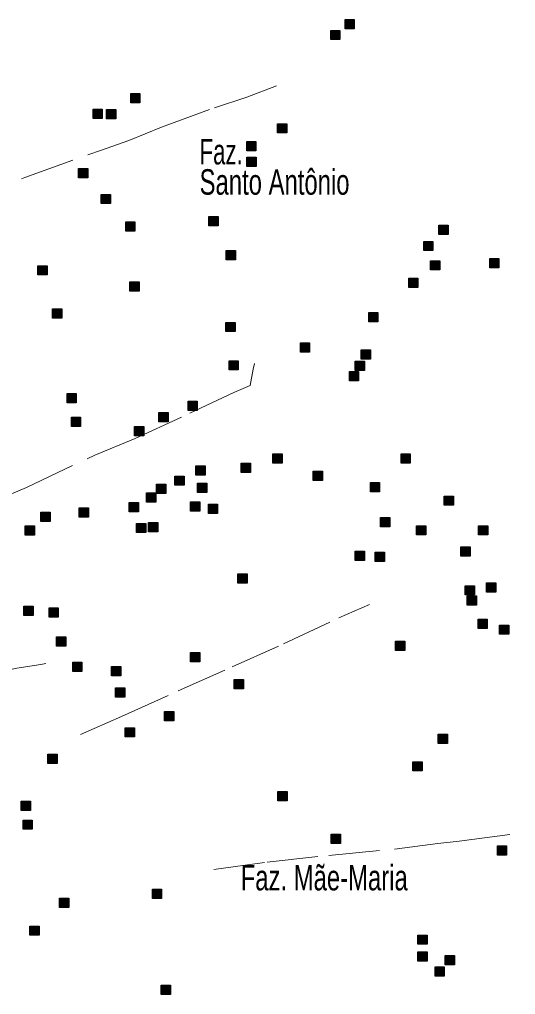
# Model space of a CAD drawing. Extents: x 445.6 to 500, y 8618.1 to 8673.4.
# Drawn here: x 496.89 to 500, y 8638.12 to 8644.24 of the extents above; entities that cross this region are included whole.
import ezdxf

# ---------------------------------------------------------------- set-up
doc = ezdxf.new("R2010")
doc.units = 0
doc.header["$LTSCALE"] = 0.064
doc.linetypes.add('DOT_DASHED', pattern=[7.7, 5, -1.2, 0.3, -1.2])
doc.layers.add('2', color=7, linetype='Continuous', lineweight=25)
doc.layers.add('22', color=7, linetype='DOT_DASHED', lineweight=13)
doc.layers.add('61', color=7, linetype='Continuous')

msp = doc.modelspace()

# ---------------------------------------------------------------- hatches: boundary and pattern name
at = {"layer": '2'}
for points in [[(498.9302, 8644.2404), (498.9882, 8644.2404), (498.9882, 8644.1824), (498.9302, 8644.1824)], [(498.8407, 8644.172), (498.8987, 8644.172), (498.8987, 8644.114), (498.8407, 8644.114)], [(497.5854, 8643.7762), (497.6434, 8643.7762), (497.6434, 8643.7182), (497.5854, 8643.7182)], [(497.3489, 8643.678), (497.4069, 8643.678), (497.4069, 8643.62), (497.3489, 8643.62)], [(497.4334, 8643.6746), (497.4914, 8643.6746), (497.4914, 8643.6166), (497.4334, 8643.6166)], [(498.5064, 8643.5865), (498.5644, 8643.5865), (498.5644, 8643.5285), (498.5064, 8643.5285)], [(498.3131, 8643.4747), (498.3711, 8643.4747), (498.3711, 8643.4167), (498.3131, 8643.4167)], [(498.3138, 8643.3765), (498.3718, 8643.3765), (498.3718, 8643.3185), (498.3138, 8643.3185)], [(497.2577, 8643.3053), (497.3157, 8643.3053), (497.3157, 8643.2473), (497.2577, 8643.2473)], [(497.3996, 8643.1427), (497.4576, 8643.1427), (497.4576, 8643.0847), (497.3996, 8643.0847)], [(497.5538, 8642.9699), (497.6118, 8642.9699), (497.6118, 8642.9119), (497.5538, 8642.9119)], [(498.0767, 8643.0036), (498.1347, 8643.0036), (498.1347, 8642.9456), (498.0767, 8642.9456)], [(499.5189, 8642.9496), (499.5769, 8642.9496), (499.5769, 8642.8916), (499.5189, 8642.8916)], [(499.4243, 8642.8479), (499.4823, 8642.8479), (499.4823, 8642.7899), (499.4243, 8642.7899)], [(498.1848, 8642.7901), (498.2428, 8642.7901), (498.2428, 8642.7321), (498.1848, 8642.7321)], [(499.4663, 8642.7269), (499.5243, 8642.7269), (499.5243, 8642.6689), (499.4663, 8642.6689)], [(499.8383, 8642.7404), (499.8963, 8642.7404), (499.8963, 8642.6824), (499.8383, 8642.6824)], [(497.0033, 8642.6955), (497.0613, 8642.6955), (497.0613, 8642.6375), (497.0033, 8642.6375)], [(497.5809, 8642.5939), (497.6389, 8642.5939), (497.6389, 8642.5359), (497.5809, 8642.5359)], [(499.3298, 8642.6176), (499.3878, 8642.6176), (499.3878, 8642.5596), (499.3298, 8642.5596)], [(497.0956, 8642.4245), (497.1536, 8642.4245), (497.1536, 8642.3665), (497.0956, 8642.3665)], [(499.0787, 8642.4007), (499.1367, 8642.4007), (499.1367, 8642.3427), (499.0787, 8642.3427)], [(498.1821, 8642.3398), (498.2401, 8642.3398), (498.2401, 8642.2818), (498.1821, 8642.2818)], [(498.6502, 8642.2113), (498.7082, 8642.2113), (498.7082, 8642.1533), (498.6502, 8642.1533)], [(499.0319, 8642.1673), (499.0899, 8642.1673), (499.0899, 8642.1093), (499.0319, 8642.1093)], [(498.2024, 8642.0993), (498.2604, 8642.0993), (498.2604, 8642.0413), (498.2024, 8642.0413)], [(498.9947, 8642.0961), (499.0527, 8642.0961), (499.0527, 8642.0381), (498.9947, 8642.0381)], [(498.9576, 8642.0318), (499.0156, 8642.0318), (499.0156, 8641.9738), (498.9576, 8641.9738)], [(497.1859, 8641.893), (497.2439, 8641.893), (497.2439, 8641.835), (497.1859, 8641.835)], [(497.9451, 8641.8447), (498.0031, 8641.8447), (498.0031, 8641.7867), (497.9451, 8641.7867)], [(497.2129, 8641.7439), (497.2709, 8641.7439), (497.2709, 8641.6859), (497.2129, 8641.6859)], [(497.7618, 8641.7743), (497.8198, 8641.7743), (497.8198, 8641.7163), (497.7618, 8641.7163)], [(497.6098, 8641.6862), (497.6678, 8641.6862), (497.6678, 8641.6282), (497.6098, 8641.6282)], [(498.4779, 8641.5141), (498.5359, 8641.5141), (498.5359, 8641.4561), (498.4779, 8641.4561)], [(499.2818, 8641.5141), (499.3398, 8641.5141), (499.3398, 8641.4561), (499.2818, 8641.4561)], [(497.9949, 8641.4395), (498.0529, 8641.4395), (498.0529, 8641.3815), (497.9949, 8641.3815)], [(498.2786, 8641.4565), (498.3366, 8641.4565), (498.3366, 8641.3985), (498.2786, 8641.3985)], [(497.8632, 8641.3752), (497.9212, 8641.3752), (497.9212, 8641.3172), (497.8632, 8641.3172)], [(498.7312, 8641.4057), (498.7892, 8641.4057), (498.7892, 8641.3477), (498.7312, 8641.3477)], [(497.7483, 8641.3243), (497.8063, 8641.3243), (497.8063, 8641.2663), (497.7483, 8641.2663)], [(498.005, 8641.3311), (498.063, 8641.3311), (498.063, 8641.2731), (498.005, 8641.2731)], [(499.0893, 8641.3345), (499.1473, 8641.3345), (499.1473, 8641.2765), (499.0893, 8641.2765)], [(497.6841, 8641.2701), (497.7421, 8641.2701), (497.7421, 8641.2121), (497.6841, 8641.2121)], [(499.552, 8641.2498), (499.61, 8641.2498), (499.61, 8641.1918), (499.552, 8641.1918)], [(497.576, 8641.2092), (497.634, 8641.2092), (497.634, 8641.1512), (497.576, 8641.1512)], [(497.9611, 8641.2125), (498.0191, 8641.2125), (498.0191, 8641.1545), (497.9611, 8641.1545)], [(498.0726, 8641.199), (498.1306, 8641.199), (498.1306, 8641.141), (498.0726, 8641.141)], [(497.0221, 8641.1478), (497.0801, 8641.1478), (497.0801, 8641.0898), (497.0221, 8641.0898)], [(497.2619, 8641.1753), (497.3199, 8641.1753), (497.3199, 8641.1173), (497.2619, 8641.1173)], [(496.9231, 8641.0628), (496.9811, 8641.0628), (496.9811, 8641.0048), (496.9231, 8641.0048)], [(497.622, 8641.0782), (497.68, 8641.0782), (497.68, 8641.0202), (497.622, 8641.0202)], [(497.6976, 8641.0838), (497.7556, 8641.0838), (497.7556, 8641.0258), (497.6976, 8641.0258)], [(499.1535, 8641.1143), (499.2115, 8641.1143), (499.2115, 8641.0563), (499.1535, 8641.0563)], [(499.3798, 8641.0635), (499.4378, 8641.0635), (499.4378, 8641.0055), (499.3798, 8641.0055)], [(499.7682, 8641.0635), (499.8262, 8641.0635), (499.8262, 8641.0055), (499.7682, 8641.0055)], [(498.9947, 8640.9043), (499.0527, 8640.9043), (499.0527, 8640.8463), (498.9947, 8640.8463)], [(499.1197, 8640.8975), (499.1777, 8640.8975), (499.1777, 8640.8395), (499.1197, 8640.8395)], [(499.6567, 8640.9314), (499.7147, 8640.9314), (499.7147, 8640.8734), (499.6567, 8640.8734)], [(498.2584, 8640.762), (498.3164, 8640.762), (498.3164, 8640.704), (498.2584, 8640.704)], [(499.6838, 8640.6874), (499.7418, 8640.6874), (499.7418, 8640.6294), (499.6838, 8640.6294)], [(499.8189, 8640.7044), (499.8769, 8640.7044), (499.8769, 8640.6464), (499.8189, 8640.6464)], [(499.6973, 8640.6231), (499.7553, 8640.6231), (499.7553, 8640.5651), (499.6973, 8640.5651)], [(496.9157, 8640.5582), (496.9737, 8640.5582), (496.9737, 8640.5002), (496.9157, 8640.5002)], [(497.0728, 8640.5485), (497.1308, 8640.5485), (497.1308, 8640.4905), (497.0728, 8640.4905)], [(499.7648, 8640.4774), (499.8228, 8640.4774), (499.8228, 8640.4194), (499.7648, 8640.4194)], [(499.8999, 8640.4401), (499.9579, 8640.4401), (499.9579, 8640.3821), (499.8999, 8640.3821)], [(497.1201, 8640.3656), (497.1781, 8640.3656), (497.1781, 8640.3076), (497.1201, 8640.3076)], [(499.248, 8640.3385), (499.306, 8640.3385), (499.306, 8640.2805), (499.248, 8640.2805)], [(497.9611, 8640.2673), (498.0191, 8640.2673), (498.0191, 8640.2093), (497.9611, 8640.2093)], [(497.2214, 8640.2064), (497.2794, 8640.2064), (497.2794, 8640.1484), (497.2214, 8640.1484)], [(497.4646, 8640.1793), (497.5226, 8640.1793), (497.5226, 8640.1213), (497.4646, 8640.1213)], [(498.2347, 8640.0979), (498.2927, 8640.0979), (498.2927, 8640.0399), (498.2347, 8640.0399)], [(497.4907, 8640.0466), (497.5487, 8640.0466), (497.5487, 8639.9886), (497.4907, 8639.9886)], [(497.7981, 8639.8975), (497.8561, 8639.8975), (497.8561, 8639.8395), (497.7981, 8639.8395)], [(497.5515, 8639.7959), (497.6095, 8639.7959), (497.6095, 8639.7379), (497.5515, 8639.7379)], [(499.5153, 8639.7551), (499.5733, 8639.7551), (499.5733, 8639.6971), (499.5153, 8639.6971)], [(497.0659, 8639.6298), (497.1239, 8639.6298), (497.1239, 8639.5718), (497.0659, 8639.5718)], [(499.3566, 8639.5824), (499.4146, 8639.5824), (499.4146, 8639.5244), (499.3566, 8639.5244)], [(498.5088, 8639.396), (498.5668, 8639.396), (498.5668, 8639.338), (498.5088, 8639.338)], [(496.8979, 8639.3347), (496.9559, 8639.3347), (496.9559, 8639.2767), (496.8979, 8639.2767)], [(496.9097, 8639.2165), (496.9677, 8639.2165), (496.9677, 8639.1585), (496.9097, 8639.1585)], [(498.8437, 8639.1284), (498.9017, 8639.1284), (498.9017, 8639.0704), (498.8437, 8639.0704)], [(499.8864, 8639.0539), (499.9444, 8639.0539), (499.9444, 8638.9959), (499.8864, 8638.9959)], [(497.7216, 8638.7832), (497.7796, 8638.7832), (497.7796, 8638.7252), (497.7216, 8638.7252)], [(497.1394, 8638.7253), (497.1974, 8638.7253), (497.1974, 8638.6673), (497.1394, 8638.6673)], [(496.952, 8638.5512), (497.01, 8638.5512), (497.01, 8638.4932), (496.952, 8638.4932)], [(499.387, 8638.4949), (499.445, 8638.4949), (499.445, 8638.4369), (499.387, 8638.4369)], [(499.387, 8638.3898), (499.445, 8638.3898), (499.445, 8638.3318), (499.387, 8638.3318)], [(499.5593, 8638.3661), (499.6173, 8638.3661), (499.6173, 8638.3081), (499.5593, 8638.3081)], [(499.4951, 8638.295), (499.5531, 8638.295), (499.5531, 8638.237), (499.4951, 8638.237)], [(497.7763, 8638.1798), (497.8343, 8638.1798), (497.8343, 8638.1218), (497.7763, 8638.1218)]]:
    msp.add_hatch(color=256, dxfattribs=at).paths.add_polyline_path(points)

# ---------------------------------------------------------------- linework, layer by layer
for points in [[(498.9302, 8644.2404), (498.9882, 8644.2404), (498.9882, 8644.1824), (498.9302, 8644.1824)], [(498.8407, 8644.172), (498.8987, 8644.172), (498.8987, 8644.114), (498.8407, 8644.114)], [(497.5854, 8643.7762), (497.6434, 8643.7762), (497.6434, 8643.7182), (497.5854, 8643.7182)], [(497.3489, 8643.678), (497.4069, 8643.678), (497.4069, 8643.62), (497.3489, 8643.62)], [(497.4334, 8643.6746), (497.4914, 8643.6746), (497.4914, 8643.6166), (497.4334, 8643.6166)], [(498.5064, 8643.5865), (498.5644, 8643.5865), (498.5644, 8643.5285), (498.5064, 8643.5285)], [(498.3131, 8643.4747), (498.3711, 8643.4747), (498.3711, 8643.4167), (498.3131, 8643.4167)], [(498.3138, 8643.3765), (498.3718, 8643.3765), (498.3718, 8643.3185), (498.3138, 8643.3185)], [(497.2577, 8643.3053), (497.3157, 8643.3053), (497.3157, 8643.2473), (497.2577, 8643.2473)], [(497.3996, 8643.1427), (497.4576, 8643.1427), (497.4576, 8643.0847), (497.3996, 8643.0847)], [(497.5538, 8642.9699), (497.6118, 8642.9699), (497.6118, 8642.9119), (497.5538, 8642.9119)], [(498.0767, 8643.0036), (498.1347, 8643.0036), (498.1347, 8642.9456), (498.0767, 8642.9456)], [(499.5189, 8642.9496), (499.5769, 8642.9496), (499.5769, 8642.8916), (499.5189, 8642.8916)], [(499.4243, 8642.8479), (499.4823, 8642.8479), (499.4823, 8642.7899), (499.4243, 8642.7899)], [(498.1848, 8642.7901), (498.2428, 8642.7901), (498.2428, 8642.7321), (498.1848, 8642.7321)], [(499.4663, 8642.7269), (499.5243, 8642.7269), (499.5243, 8642.6689), (499.4663, 8642.6689)], [(499.8383, 8642.7404), (499.8963, 8642.7404), (499.8963, 8642.6824), (499.8383, 8642.6824)], [(497.0033, 8642.6955), (497.0613, 8642.6955), (497.0613, 8642.6375), (497.0033, 8642.6375)], [(497.5809, 8642.5939), (497.6389, 8642.5939), (497.6389, 8642.5359), (497.5809, 8642.5359)], [(499.3298, 8642.6176), (499.3878, 8642.6176), (499.3878, 8642.5596), (499.3298, 8642.5596)], [(497.0956, 8642.4245), (497.1536, 8642.4245), (497.1536, 8642.3665), (497.0956, 8642.3665)], [(499.0787, 8642.4007), (499.1367, 8642.4007), (499.1367, 8642.3427), (499.0787, 8642.3427)], [(498.1821, 8642.3398), (498.2401, 8642.3398), (498.2401, 8642.2818), (498.1821, 8642.2818)], [(498.6502, 8642.2113), (498.7082, 8642.2113), (498.7082, 8642.1533), (498.6502, 8642.1533)], [(499.0319, 8642.1673), (499.0899, 8642.1673), (499.0899, 8642.1093), (499.0319, 8642.1093)], [(498.2024, 8642.0993), (498.2604, 8642.0993), (498.2604, 8642.0413), (498.2024, 8642.0413)], [(498.9947, 8642.0961), (499.0527, 8642.0961), (499.0527, 8642.0381), (498.9947, 8642.0381)], [(498.9576, 8642.0318), (499.0156, 8642.0318), (499.0156, 8641.9738), (498.9576, 8641.9738)], [(497.1859, 8641.893), (497.2439, 8641.893), (497.2439, 8641.835), (497.1859, 8641.835)], [(497.9451, 8641.8447), (498.0031, 8641.8447), (498.0031, 8641.7867), (497.9451, 8641.7867)], [(497.2129, 8641.7439), (497.2709, 8641.7439), (497.2709, 8641.6859), (497.2129, 8641.6859)], [(497.7618, 8641.7743), (497.8198, 8641.7743), (497.8198, 8641.7163), (497.7618, 8641.7163)], [(497.6098, 8641.6862), (497.6678, 8641.6862), (497.6678, 8641.6282), (497.6098, 8641.6282)], [(498.4779, 8641.5141), (498.5359, 8641.5141), (498.5359, 8641.4561), (498.4779, 8641.4561)], [(499.2818, 8641.5141), (499.3398, 8641.5141), (499.3398, 8641.4561), (499.2818, 8641.4561)], [(497.9949, 8641.4395), (498.0529, 8641.4395), (498.0529, 8641.3815), (497.9949, 8641.3815)], [(498.2786, 8641.4565), (498.3366, 8641.4565), (498.3366, 8641.3985), (498.2786, 8641.3985)], [(497.8632, 8641.3752), (497.9212, 8641.3752), (497.9212, 8641.3172), (497.8632, 8641.3172)], [(498.7312, 8641.4057), (498.7892, 8641.4057), (498.7892, 8641.3477), (498.7312, 8641.3477)], [(497.7483, 8641.3243), (497.8063, 8641.3243), (497.8063, 8641.2663), (497.7483, 8641.2663)], [(498.005, 8641.3311), (498.063, 8641.3311), (498.063, 8641.2731), (498.005, 8641.2731)], [(499.0893, 8641.3345), (499.1473, 8641.3345), (499.1473, 8641.2765), (499.0893, 8641.2765)], [(497.6841, 8641.2701), (497.7421, 8641.2701), (497.7421, 8641.2121), (497.6841, 8641.2121)], [(499.552, 8641.2498), (499.61, 8641.2498), (499.61, 8641.1918), (499.552, 8641.1918)], [(497.576, 8641.2092), (497.634, 8641.2092), (497.634, 8641.1512), (497.576, 8641.1512)], [(497.9611, 8641.2125), (498.0191, 8641.2125), (498.0191, 8641.1545), (497.9611, 8641.1545)], [(498.0726, 8641.199), (498.1306, 8641.199), (498.1306, 8641.141), (498.0726, 8641.141)], [(497.0221, 8641.1478), (497.0801, 8641.1478), (497.0801, 8641.0898), (497.0221, 8641.0898)], [(497.2619, 8641.1753), (497.3199, 8641.1753), (497.3199, 8641.1173), (497.2619, 8641.1173)], [(496.9231, 8641.0628), (496.9811, 8641.0628), (496.9811, 8641.0048), (496.9231, 8641.0048)], [(497.622, 8641.0782), (497.68, 8641.0782), (497.68, 8641.0202), (497.622, 8641.0202)], [(497.6976, 8641.0838), (497.7556, 8641.0838), (497.7556, 8641.0258), (497.6976, 8641.0258)], [(499.1535, 8641.1143), (499.2115, 8641.1143), (499.2115, 8641.0563), (499.1535, 8641.0563)], [(499.3798, 8641.0635), (499.4378, 8641.0635), (499.4378, 8641.0055), (499.3798, 8641.0055)], [(499.7682, 8641.0635), (499.8262, 8641.0635), (499.8262, 8641.0055), (499.7682, 8641.0055)], [(498.9947, 8640.9043), (499.0527, 8640.9043), (499.0527, 8640.8463), (498.9947, 8640.8463)], [(499.1197, 8640.8975), (499.1777, 8640.8975), (499.1777, 8640.8395), (499.1197, 8640.8395)], [(499.6567, 8640.9314), (499.7147, 8640.9314), (499.7147, 8640.8734), (499.6567, 8640.8734)], [(498.2584, 8640.762), (498.3164, 8640.762), (498.3164, 8640.704), (498.2584, 8640.704)], [(499.6838, 8640.6874), (499.7418, 8640.6874), (499.7418, 8640.6294), (499.6838, 8640.6294)], [(499.8189, 8640.7044), (499.8769, 8640.7044), (499.8769, 8640.6464), (499.8189, 8640.6464)], [(499.6973, 8640.6231), (499.7553, 8640.6231), (499.7553, 8640.5651), (499.6973, 8640.5651)], [(496.9157, 8640.5582), (496.9737, 8640.5582), (496.9737, 8640.5002), (496.9157, 8640.5002)], [(497.0728, 8640.5485), (497.1308, 8640.5485), (497.1308, 8640.4905), (497.0728, 8640.4905)], [(499.7648, 8640.4774), (499.8228, 8640.4774), (499.8228, 8640.4194), (499.7648, 8640.4194)], [(499.8999, 8640.4401), (499.9579, 8640.4401), (499.9579, 8640.3821), (499.8999, 8640.3821)], [(497.1201, 8640.3656), (497.1781, 8640.3656), (497.1781, 8640.3076), (497.1201, 8640.3076)], [(499.248, 8640.3385), (499.306, 8640.3385), (499.306, 8640.2805), (499.248, 8640.2805)], [(497.9611, 8640.2673), (498.0191, 8640.2673), (498.0191, 8640.2093), (497.9611, 8640.2093)], [(497.2214, 8640.2064), (497.2794, 8640.2064), (497.2794, 8640.1484), (497.2214, 8640.1484)], [(497.4646, 8640.1793), (497.5226, 8640.1793), (497.5226, 8640.1213), (497.4646, 8640.1213)], [(498.2347, 8640.0979), (498.2927, 8640.0979), (498.2927, 8640.0399), (498.2347, 8640.0399)], [(497.4907, 8640.0466), (497.5487, 8640.0466), (497.5487, 8639.9886), (497.4907, 8639.9886)], [(497.7981, 8639.8975), (497.8561, 8639.8975), (497.8561, 8639.8395), (497.7981, 8639.8395)], [(497.5515, 8639.7959), (497.6095, 8639.7959), (497.6095, 8639.7379), (497.5515, 8639.7379)], [(499.5153, 8639.7551), (499.5733, 8639.7551), (499.5733, 8639.6971), (499.5153, 8639.6971)], [(497.0659, 8639.6298), (497.1239, 8639.6298), (497.1239, 8639.5718), (497.0659, 8639.5718)], [(499.3566, 8639.5824), (499.4146, 8639.5824), (499.4146, 8639.5244), (499.3566, 8639.5244)], [(498.5088, 8639.396), (498.5668, 8639.396), (498.5668, 8639.338), (498.5088, 8639.338)], [(496.8979, 8639.3347), (496.9559, 8639.3347), (496.9559, 8639.2767), (496.8979, 8639.2767)], [(496.9097, 8639.2165), (496.9677, 8639.2165), (496.9677, 8639.1585), (496.9097, 8639.1585)], [(498.8437, 8639.1284), (498.9017, 8639.1284), (498.9017, 8639.0704), (498.8437, 8639.0704)], [(499.8864, 8639.0539), (499.9444, 8639.0539), (499.9444, 8638.9959), (499.8864, 8638.9959)], [(497.7216, 8638.7832), (497.7796, 8638.7832), (497.7796, 8638.7252), (497.7216, 8638.7252)], [(497.1394, 8638.7253), (497.1974, 8638.7253), (497.1974, 8638.6673), (497.1394, 8638.6673)], [(496.952, 8638.5512), (497.01, 8638.5512), (497.01, 8638.4932), (496.952, 8638.4932)], [(499.387, 8638.4949), (499.445, 8638.4949), (499.445, 8638.4369), (499.387, 8638.4369)], [(499.387, 8638.3898), (499.445, 8638.3898), (499.445, 8638.3318), (499.387, 8638.3318)], [(499.5593, 8638.3661), (499.6173, 8638.3661), (499.6173, 8638.3081), (499.5593, 8638.3081)], [(499.4951, 8638.295), (499.5531, 8638.295), (499.5531, 8638.237), (499.4951, 8638.237)], [(497.7763, 8638.1798), (497.8343, 8638.1798), (497.8343, 8638.1218), (497.7763, 8638.1218)]]:
    msp.add_lwpolyline(points, close=True, dxfattribs=at)
at = {"layer": '22'}
for points in [[(494.9002, 8642.5029), (495.1376, 8642.6034), (495.632, 8642.7748), (496.1031, 8642.949), (496.5074, 8643.0913), (496.9218, 8643.2498), (497.4016, 8643.4211), (497.5732, 8643.4821), (497.7787, 8643.5646), (498.1102, 8643.6866), (498.3138, 8643.7534), (498.4999, 8643.8231)], [(492.2121, 8641.3322), (492.4665, 8641.326), (492.8264, 8641.3415), (493.087, 8641.3446), (493.477, 8641.3507), (493.8183, 8641.3693), (494.1813, 8641.391), (494.5878, 8641.4065), (495.021, 8641.4221), (495.325, 8641.4345), (495.7408, 8641.45), (496.0077, 8641.4593), (496.4441, 8641.4656), (496.59, 8641.4811), (496.6862, 8641.2611), (496.7048, 8641.2084), (496.9313, 8641.3045), (497.3595, 8641.5059), (497.6139, 8641.6112), (497.9571, 8641.7702), (498.2333, 8641.9003), (498.3357, 8641.9437), (498.3543, 8642.0459), (498.3613, 8642.0823)], [(497.2705, 8639.7532), (497.5285, 8639.8669), (497.8825, 8640.0271), (498.2212, 8640.1771), (498.5446, 8640.3221), (498.8919, 8640.4859), (499.0829, 8640.5698)], [(495.4581, 8639.9098), (495.7151, 8639.9499), (496.2153, 8640.0419), (496.5997, 8640.1103), (496.8708, 8640.1707), (497.0209, 8640.1918), (497.0525, 8640.1984)], [(498.1069, 8638.9067), (498.4414, 8638.9519), (498.8287, 8638.9946), (499.2412, 8639.0348), (499.5128, 8639.0699), (499.6461, 8639.085), (500, 8639.1295)]]:
    msp.add_lwpolyline(points, dxfattribs=at)

# ---------------------------------------------------------------- texts
at = {"layer": '61'}
for s, width, p in [('Faz.', 0.65, (498.0177, 8643.331)), ('Santo Antônio', 0.7, (498.0177, 8643.141)), ('Faz. Mãe-Maria', 0.7, (498.2754, 8638.7752))]:
    msp.add_text(s, height=0.16, dxfattribs=dict(at, width=width)).set_placement(p)

doc.saveas('drawing.dxf')
